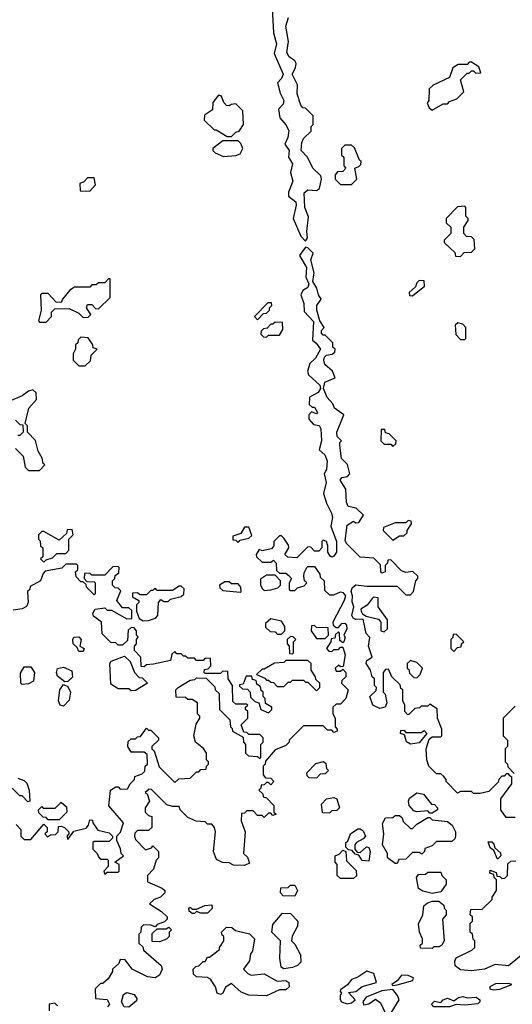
# Model space of a CAD drawing. Extents: x 2769579 to 2883812, y 684207 to 828660.
# Tile 382 of 505: x 2839964 to 2842222, y 769804 to 774315. Entities that reach past the tile are written whole.
import ezdxf

# ---------------------------------------------------------------- set-up
doc = ezdxf.new("R2010")
doc.units = 0

msp = doc.modelspace()

# ---------------------------------------------------------------- linework, layer by layer
at = {"layer": '0CON02XD'}
for points in [[(2841117.5, 774455), (2841127.1, 774255), (2841142, 774205), (2841130.5, 774160.5), (2841171.9, 774065), (2841165, 774046.2), (2841146.2, 774025), (2841158.3, 773978.3), (2841175.7, 773945), (2841172.3, 773927.7), (2841150, 773905), (2841156.1, 773866.1), (2841185, 773833.8), (2841197.4, 773807.4), (2841193.8, 773775), (2841180, 773745), (2841200, 773715), (2841196.7, 773685), (2841214.2, 773655), (2841206, 773615), (2841216, 773575), (2841196.7, 773525), (2841196.7, 773506.7), (2841230.5, 773480.5), (2841232, 773465), (2841218, 773405), (2841252.7, 773322.7), (2841275, 773300), (2841283.3, 773315), (2841280.8, 773345), (2841288.3, 773411.7), (2841271.4, 773455), (2841268.6, 773521.4), (2841285, 773536.2), (2841325, 773532.5), (2841338.3, 773541.7), (2841347.5, 773585), (2841345, 773600), (2841307.5, 773635), (2841283.3, 773685), (2841254.2, 773715), (2841257, 773753), (2841265, 773770), (2841300, 773805), (2841300, 773825), (2841310, 773835), (2841310, 773875), (2841275, 773910), (2841261.7, 773911.7), (2841253, 773923), (2841236.7, 773975), (2841237, 774017), (2841212.9, 774065), (2841228.8, 774095), (2841231.2, 774115), (2841225.9, 774125.9), (2841199.2, 774145), (2841189.4, 774165), (2841196.2, 774215), (2841184.3, 774285), (2841196.7, 774325)], [(2841855, 773900), (2841905, 773930), (2841925, 773930), (2841935, 773940), (2841968.3, 773951.7), (2842000, 773985), (2841985, 774040), (2842015, 774070), (2842025, 774070), (2842035, 774080), (2842045, 774080), (2842055, 774070), (2842078.3, 774071.7), (2842068.3, 774098.3), (2842035, 774120), (2842025, 774120), (2842015, 774110), (2841975, 774110), (2841950, 774095), (2841935, 774050), (2841860, 774015), (2841841.7, 773998.3), (2841840, 773945), (2841832.5, 773932.5), (2841841.7, 773911.7), (2841855, 773900)], [(2840935, 773780), (2840955, 773800), (2840970, 773805), (2840990, 773835), (2840987, 773897), (2840955, 773930), (2840933, 773927), (2840925, 773920), (2840911.7, 773921.7), (2840900, 773935), (2840890, 773965), (2840875, 773970), (2840850, 773935), (2840848.3, 773901.7), (2840811.7, 773878.3), (2840810, 773855), (2840855, 773810), (2840865, 773810), (2840915, 773780), (2840935, 773780)], [(2840898.3, 773688.3), (2840955, 773692.5), (2840975, 773700), (2840987.5, 773725), (2840978.3, 773748.3), (2840965, 773760), (2840895, 773760), (2840850, 773725), (2840850, 773715), (2840860, 773705), (2840898.3, 773688.3)], [(2841485, 773560), (2841510, 773585), (2841500, 773635), (2841518.3, 773641.7), (2841528.3, 773651.7), (2841530, 773665), (2841521.7, 773671.7), (2841498.3, 773728.3), (2841485, 773740), (2841455, 773740), (2841440, 773725), (2841440, 773695), (2841450, 773685), (2841450, 773645), (2841460, 773635), (2841445, 773620), (2841421.7, 773618.3), (2841410, 773605), (2841410, 773585), (2841435, 773560), (2841485, 773560)], [(2840285, 773530), (2840311.7, 773558.3), (2840305, 773590), (2840275, 773590), (2840258.3, 773571.7), (2840240, 773565), (2840241.7, 773531.7), (2840285, 773530)], [(2841985, 773230), (2842001.7, 773248.3), (2842035, 773250), (2842050, 773265), (2842048.3, 773308.3), (2842035, 773320), (2842011.7, 773321.7), (2842000, 773335), (2842000, 773365), (2842020, 773395), (2842020, 773405), (2842010, 773415), (2842010, 773455), (2842005, 773460), (2841971.7, 773458.3), (2841920, 773405), (2841920, 773385), (2841940, 773365), (2841940, 773335), (2841910, 773305), (2841910, 773295), (2841958.3, 773248.3), (2841961.7, 773231.7), (2841985, 773230)], [(2842235, 770660), (2842195, 770660), (2842170, 770695), (2842170, 770745), (2842220, 770815), (2842220, 770845), (2842211.7, 770851.7), (2842205, 770860), (2842195, 770860), (2842185, 770850), (2842175, 770850), (2842160, 770835), (2842158.3, 770821.7), (2842115, 770780), (2842075, 770770), (2842045, 770770), (2842035, 770780), (2841985, 770780), (2841971.7, 770771.7), (2841920, 770825), (2841920, 770835), (2841908.3, 770848.3), (2841895, 770860), (2841875, 770860), (2841840, 770895), (2841830, 770925), (2841827.5, 770975), (2841841.7, 771018.3), (2841855, 771030), (2841895, 771030), (2841900, 771035), (2841900, 771065), (2841880, 771115), (2841878.3, 771158.3), (2841845, 771180), (2841835, 771170), (2841805, 771170), (2841797, 771163), (2841775, 771160), (2841748.3, 771131.7), (2841741.7, 771131.7), (2841730, 771145), (2841730, 771175), (2841720, 771195), (2841720, 771245), (2841711.7, 771251.7), (2841708.3, 771268.3), (2841670, 771305), (2841655, 771340), (2841641.7, 771338.3), (2841630, 771325), (2841630, 771235), (2841640, 771225), (2841647.5, 771185), (2841640, 771165), (2841615, 771160), (2841582.5, 771175), (2841570, 771215), (2841598.3, 771241.7), (2841600, 771255), (2841590, 771265), (2841590, 771295), (2841580, 771305), (2841572.5, 771335), (2841552.5, 771365), (2841555, 771380), (2841580, 771395), (2841562.5, 771445), (2841570, 771485), (2841553, 771503), (2841538.3, 771568.3), (2841505, 771567.5), (2841493.2, 771573.2), (2841487.5, 771585), (2841496.7, 771625), (2841487.7, 771647.7), (2841490, 771675), (2841484, 771695), (2841488.3, 771711.7), (2841505, 771726.7), (2841555, 771720), (2841695, 771720), (2841735, 771680), (2841755, 771680), (2841770, 771695), (2841780, 771745), (2841790, 771755), (2841790, 771765), (2841767, 771787), (2841735, 771782.5), (2841715, 771790), (2841665, 771840), (2841651.7, 771838.3), (2841650, 771825), (2841640, 771815), (2841640, 771785), (2841625, 771780), (2841620, 771785), (2841618.3, 771818.3), (2841588.3, 771848.3), (2841525, 771852.5), (2841463.4, 771913.4), (2841457, 771927), (2841465, 772000), (2841495, 772017.5), (2841505, 772010), (2841518.3, 772011.7), (2841540, 772045), (2841507, 772077), (2841470, 772085), (2841462.5, 772105), (2841460, 772165), (2841433.8, 772205), (2841441.7, 772218.3), (2841467, 772223), (2841477.5, 772235), (2841467, 772277), (2841440, 772305), (2841432.5, 772365), (2841432.5, 772377.5), (2841440, 772385), (2841420, 772405), (2841417.5, 772425), (2841450, 772505), (2841407.5, 772535), (2841400, 772555), (2841373.9, 772583.9), (2841356.7, 772625), (2841362.5, 772655), (2841410, 772675), (2841397.5, 772705), (2841363.3, 772735), (2841358.8, 772755), (2841361.2, 772768.8), (2841371.2, 772778.8), (2841397, 772783), (2841408.3, 772791.7), (2841410, 772805), (2841400, 772815), (2841400, 772835), (2841365, 772870), (2841355, 772870), (2841348.3, 772878.3), (2841348.3, 772891.7), (2841360, 772905), (2841340, 772935), (2841326.2, 772985), (2841326.7, 773005), (2841346.7, 773035), (2841333.3, 773055), (2841326.7, 773085), (2841307.5, 773115), (2841314, 773155), (2841298.8, 773215), (2841310, 773245), (2841285, 773270), (2841275, 773272.5), (2841246.7, 773235), (2841279.2, 773179.2), (2841276.2, 773135), (2841290, 773105), (2841285, 773087.5), (2841262.5, 773075), (2841252.5, 773055), (2841267.5, 773015), (2841268.3, 772978.3), (2841311.7, 772931.7), (2841307, 772847), (2841323.6, 772833.6), (2841342.5, 772805), (2841320, 772765), (2841295, 772740), (2841283.8, 772705), (2841288.8, 772688.8), (2841340, 772640), (2841343.8, 772625), (2841333, 772607), (2841292.5, 772585), (2841291.7, 772551.7), (2841305, 772540), (2841315, 772540), (2841330, 772515), (2841325, 772510), (2841301.7, 772518.3), (2841290, 772505), (2841290, 772485), (2841311.2, 772461.2), (2841336.4, 772456.4), (2841345, 772440), (2841348, 772385), (2841337.5, 772345), (2841362.3, 772322.3), (2841373.9, 772293.9), (2841370, 772255), (2841360, 772235), (2841368.8, 772195), (2841356.7, 772145), (2841370.5, 772100.5), (2841394, 772055), (2841397.5, 772035), (2841390, 771995), (2841416, 771925), (2841415.8, 771875), (2841405, 771857.5), (2841395, 771852.5), (2841387, 771857), (2841377.5, 771875), (2841377.5, 771905), (2841370, 771925), (2841355, 771930), (2841350, 771925), (2841350, 771895), (2841335, 771880), (2841315, 771880), (2841298.3, 771898.3), (2841285, 771900), (2841235, 771850), (2841193, 771853), (2841180, 771865), (2841197.5, 771895), (2841197, 771907), (2841175, 771940), (2841165, 771950), (2841155, 771950), (2841130, 771925), (2841130, 771905), (2841118.3, 771891.7), (2841075, 771882.5), (2841062.5, 771887.5), (2841047.5, 771865), (2841050, 771855), (2841075, 771830), (2841115, 771830), (2841128.3, 771838.3), (2841140, 771825), (2841141.7, 771791.7), (2841155, 771780), (2841185, 771780), (2841198.3, 771768.3), (2841210, 771755), (2841200, 771735), (2841200, 771705), (2841205, 771700), (2841225, 771700), (2841238.3, 771711.7), (2841268.3, 771721.7), (2841280, 771735), (2841270, 771745), (2841267.5, 771765), (2841268.3, 771781.7), (2841280, 771805), (2841285, 771810), (2841315, 771810), (2841340, 771775), (2841341.7, 771761.7), (2841360, 771745), (2841361.7, 771701.7), (2841385, 771680), (2841405, 771680), (2841435, 771693.8), (2841445, 771691.2), (2841457.5, 771675), (2841452, 771655)], [(2840085, 772930), (2840110, 772955), (2840110, 772975), (2840125, 772990), (2840191.7, 772991.7), (2840235, 772970), (2840255, 772950), (2840278.3, 772951.7), (2840290, 772965), (2840270, 772995), (2840275, 773010), (2840295, 773010), (2840311.7, 772991.7), (2840325, 772990), (2840378.3, 773041.7), (2840378.3, 773128.3), (2840371.7, 773128.3), (2840355, 773110), (2840325, 773110), (2840315, 773100), (2840295, 773100), (2840285, 773090), (2840215, 773090), (2840193.6, 773076.4), (2840160, 773035), (2840155, 773020), (2840131.7, 773021.7), (2840095, 773060), (2840065, 773060), (2840060, 773055), (2840062.5, 772985), (2840050, 772935), (2840055, 772930), (2840085, 772930)], [(2841765, 773050), (2841820, 773095), (2841818.3, 773118.3), (2841795, 773120), (2841785, 773110), (2841778.3, 773091.7), (2841750, 773065), (2841751.7, 773051.7), (2841765, 773050)], [(2841055, 772940), (2841081.7, 772968.3), (2841095, 772970), (2841110, 772985), (2841110, 772995), (2841120, 773005), (2841118.3, 773018.3), (2841101.7, 773018.3), (2841040, 772955), (2841055, 772940)], [(2841095, 772860), (2841105, 772870), (2841155, 772870), (2841170, 772895), (2841168.3, 772928.3), (2841135, 772930), (2841125, 772920), (2841115, 772920), (2841098.3, 772901.7), (2841081.7, 772898.3), (2841071.7, 772888.3), (2841070, 772875), (2841081.7, 772861.7), (2841095, 772860)], [(2842005, 772850), (2842010, 772855), (2842010, 772905), (2841995, 772920), (2841973, 772927), (2841960, 772915), (2841963, 772873), (2841985, 772850), (2842005, 772850)], [(2840265, 772730), (2840288.3, 772751.7), (2840291.7, 772778.3), (2840320, 772805), (2840301.7, 772811.7), (2840300, 772825), (2840278.3, 772858.3), (2840245, 772860), (2840231.7, 772848.3), (2840230, 772835), (2840220, 772825), (2840220, 772805), (2840210, 772785), (2840210, 772755), (2840235, 772730), (2840265, 772730)], [(2840055, 772250), (2840080, 772275), (2840071.7, 772281.7), (2840067, 772307), (2840048.3, 772338.3), (2840037, 772387), (2840000, 772425), (2840000, 772455), (2839990, 772465), (2840005.8, 772535), (2840041.2, 772575), (2840040, 772605), (2840025, 772618.8), (2840005, 772614), (2839975, 772591.2), (2839915, 772565.8)], [(2839945, 772480), (2839965, 772460), (2839978.3, 772458.3), (2839980, 772425), (2839965, 772410), (2839955, 772410)], [(2841675, 772360), (2841688.3, 772371.7), (2841690, 772385), (2841658.3, 772418.3), (2841641.7, 772421.7), (2841638.3, 772438.3), (2841621.7, 772438.3), (2841620, 772385), (2841635, 772370), (2841665, 772370), (2841675, 772360)], [(2839945, 772350), (2839980, 772315), (2839990, 772265), (2840005, 772250), (2840055, 772250)], [(2841675, 771930), (2841705, 771950), (2841725, 771950), (2841740, 771965), (2841740, 771975), (2841760, 772005), (2841758.3, 772018.3), (2841745, 772020), (2841735, 772010), (2841685, 772010), (2841631.7, 771988.3), (2841630, 771975), (2841675, 771930)], [(2840075, 771830), (2840085, 771840), (2840115, 771850), (2840135, 771870), (2840175, 771870), (2840190, 771885), (2840190, 771935), (2840210, 771955), (2840205, 771980), (2840181.7, 771978.3), (2840178.3, 771961.7), (2840145, 771930), (2840075, 771970), (2840065, 771970), (2840050, 771955), (2840050, 771935), (2840058.3, 771928.3), (2840060, 771905), (2840070, 771895), (2840070, 771855), (2840060, 771845), (2840075, 771830)], [(2840965, 771920), (2840975, 771930), (2841015, 771940), (2841028.3, 771951.7), (2841015, 771990), (2840995, 771990), (2840978.3, 771961.7), (2840941.7, 771948.3), (2840941.7, 771931.7), (2840955, 771930), (2840965, 771920)], [(2840355, 770400), (2840365, 770410), (2840415, 770410), (2840420, 770415), (2840420, 770445), (2840400, 770455), (2840440, 770485), (2840430, 770495), (2840427, 770517), (2840410, 770555), (2840410, 770575), (2840427, 770593), (2840440, 770635), (2840373, 770713), (2840380, 770785), (2840405, 770800), (2840415, 770800), (2840425, 770790), (2840458.3, 770791.7), (2840470, 770815), (2840490, 770835), (2840491.7, 770848.3), (2840525, 770860), (2840538.3, 770871.7), (2840540, 770895), (2840550, 770905), (2840548.3, 770948.3), (2840535, 770960), (2840475, 770960), (2840460, 770985), (2840461.7, 771008.3), (2840475, 771020), (2840495, 771020), (2840505, 771030), (2840518.3, 771031.7), (2840545, 771070), (2840555, 771060), (2840565, 771060), (2840600, 771025), (2840600, 771015), (2840570, 770985), (2840570, 770975), (2840580, 770965), (2840603, 770893), (2840675, 770820), (2840693, 770837), (2840745, 770840), (2840775, 770870), (2840785, 770870), (2840795, 770880), (2840818.3, 770881.7), (2840820, 770895), (2840830, 770905), (2840830, 770915), (2840820, 770925), (2840820, 770955), (2840806.4, 770976.4), (2840770, 771005), (2840762.5, 771035), (2840773, 771087), (2840790, 771115), (2840790, 771125), (2840780, 771135), (2840780, 771185), (2840755, 771200), (2840735, 771200), (2840725, 771210), (2840681.7, 771211.7), (2840680, 771245), (2840690, 771255), (2840745, 771290), (2840767, 771293), (2840775, 771300), (2840818.3, 771298.3), (2840858.3, 771258.3), (2840860, 771245), (2840878.3, 771228.3), (2840880, 771155), (2840928.3, 771108.3), (2840930, 771075), (2840938.3, 771068.3), (2840940, 771055), (2840988.3, 771028.3), (2840990, 771005), (2841000, 770995), (2841000, 770955), (2841013, 770943), (2841055, 770940), (2841065, 770930), (2841070, 770935), (2841070, 770995), (2841080, 771005), (2841080, 771025), (2841065, 771040), (2841015, 771040), (2841005, 771050), (2840991.7, 771051.7), (2840980, 771085), (2841010, 771115), (2841010, 771145), (2841000, 771155), (2841000, 771165), (2841010, 771175), (2841005, 771180), (2840955, 771180), (2840941.7, 771191.7), (2840940, 771265), (2840920, 771295), (2840918.3, 771328.3), (2840895, 771330), (2840885, 771320), (2840815, 771320), (2840810, 771325), (2840811.7, 771338.3), (2840828.3, 771341.7), (2840840, 771355), (2840838.3, 771388.3), (2840815, 771390), (2840805, 771380), (2840775, 771380), (2840765, 771390), (2840735, 771390), (2840725, 771400), (2840715, 771400), (2840705, 771410), (2840685, 771410), (2840675, 771420), (2840661.7, 771408.3), (2840655, 771380), (2840577, 771363), (2840545, 771360), (2840535, 771350), (2840521.7, 771351.7), (2840520, 771395), (2840490, 771425), (2840490, 771445), (2840500, 771455), (2840500, 771475), (2840507.5, 771487.5), (2840500, 771495), (2840500, 771515), (2840488.3, 771528.3), (2840475, 771530), (2840461.7, 771518.3), (2840458.3, 771471.7), (2840435, 771450), (2840415, 771450), (2840405, 771460), (2840381.7, 771461.7), (2840341.7, 771501.7), (2840340, 771555), (2840303, 771583), (2840300, 771595), (2840310, 771615), (2840355, 771620), (2840365, 771610), (2840385, 771610), (2840455, 771570), (2840478.3, 771571.7), (2840478.3, 771608.3), (2840465, 771620), (2840435, 771620), (2840410, 771655), (2840428.3, 771698.3), (2840415, 771710), (2840401.7, 771711.7), (2840390, 771725), (2840390, 771745), (2840400, 771755), (2840401.7, 771768.3), (2840418.3, 771781.7), (2840420, 771805), (2840415, 771810), (2840391.7, 771808.3), (2840355, 771770), (2840295, 771770), (2840285, 771780), (2840261.7, 771778.3), (2840260, 771755), (2840271.7, 771741.7), (2840305, 771740), (2840310, 771735), (2840310, 771685), (2840305, 771680), (2840270, 771715), (2840268.3, 771728.3), (2840255, 771740), (2840245, 771740), (2840223, 771763), (2840220, 771785), (2840230, 771795), (2840230, 771815), (2840225, 771820), (2840175, 771820), (2840157, 771803), (2840081.7, 771788.3), (2840071.7, 771778.3), (2840060, 771745), (2840011.7, 771718.3), (2840010, 771705), (2840000, 771695), (2840003.3, 771645), (2839995, 771627.5), (2839975, 771616.7), (2839935, 771610)], [(2841085, 771700), (2841115, 771702.5), (2841147, 771713), (2841160, 771725), (2841160, 771745), (2841135, 771770), (2841095, 771770), (2841068.3, 771751.7), (2841067.5, 771725), (2841077, 771707), (2841085, 771700)], [(2840975, 771692.5), (2840980, 771695), (2840977.5, 771715), (2840965, 771730), (2840935, 771730), (2840925, 771740), (2840905, 771740), (2840880, 771725), (2840881.7, 771711.7), (2840895, 771700), (2840975, 771692.5)], [(2840530.7, 771560.7), (2840555, 771562.5), (2840586.2, 771573.8), (2840597.5, 771585), (2840600, 771645), (2840611.7, 771658.3), (2840625, 771650), (2840645, 771650), (2840655, 771660), (2840705, 771672.5), (2840717, 771683), (2840718.3, 771708.3), (2840705, 771720), (2840695, 771720), (2840665, 771700), (2840595, 771700), (2840585, 771710), (2840575, 771700), (2840565, 771700), (2840545, 771680), (2840515, 771680), (2840505, 771690), (2840481.7, 771688.3), (2840481.7, 771671.7), (2840510, 771655), (2840510, 771645), (2840500, 771635), (2840500, 771605), (2840511.7, 771571.7), (2840530.7, 771560.7)], [(2841452, 771655), (2841400, 771555), (2841401.7, 771541.7), (2841415, 771530), (2841425, 771530), (2841440.7, 771549.3), (2841455, 771550), (2841462, 771542), (2841463.8, 771525), (2841450, 771495), (2841456.7, 771485), (2841450, 771465), (2841445, 771460), (2841431.7, 771471.7), (2841430, 771505), (2841425, 771510), (2841411.7, 771498.3), (2841408.3, 771481.7), (2841391.7, 771478.3), (2841390, 771465), (2841370, 771435), (2841381.7, 771421.7), (2841395, 771420), (2841405, 771430), (2841425, 771430), (2841435, 771440), (2841445, 771440), (2841455.9, 771405.9), (2841447.5, 771352.5), (2841435, 771350), (2841425, 771357.5), (2841410, 771345), (2841415, 771330), (2841435, 771330), (2841445, 771340), (2841460, 771325), (2841460, 771305), (2841441.7, 771288.3), (2841440, 771275), (2841470, 771245), (2841460, 771205), (2841435, 771180), (2841415, 771180), (2841400, 771165), (2841400, 771135), (2841410, 771115), (2841410, 771075), (2841420, 771065), (2841420, 771055), (2841405, 771050), (2841395, 771060), (2841375, 771060), (2841355, 771080), (2841265, 771080), (2841200, 771015), (2841200, 771005), (2841185, 770990), (2841135, 770970), (2841091.7, 770918.3), (2841090, 770905), (2841080, 770895), (2841080, 770855), (2841091.7, 770841.7), (2841115, 770840), (2841130, 770825), (2841115, 770810), (2841105, 770820), (2841095, 770820), (2841085, 770810), (2841071.7, 770808.3), (2841070, 770795), (2841060, 770785), (2841078.3, 770768.3), (2841080, 770755), (2841095, 770750), (2841130, 770715), (2841130, 770685), (2841140, 770675), (2841125, 770670), (2841115, 770680), (2841105, 770680), (2841085, 770660), (2841075, 770670), (2841055, 770670), (2841035, 770690), (2841005, 770690), (2840995, 770680), (2840981.7, 770678.3), (2840980, 770645), (2840997.5, 770595), (2840990, 770495), (2841008.3, 770478.3), (2841018.3, 770451.7), (2840995, 770440), (2840945, 770442.5), (2840925, 770452.5), (2840893.6, 770453.6), (2840867, 770467), (2840852.5, 770505), (2840862.5, 770595), (2840857.5, 770615), (2840845, 770630), (2840825, 770630), (2840815, 770640), (2840773, 770643), (2840735, 770660), (2840700, 770695), (2840695, 770710), (2840665, 770710), (2840638.3, 770718.3), (2840568.3, 770788.3), (2840555, 770790), (2840548.3, 770781.7), (2840540, 770775), (2840548.3, 770768.3), (2840560, 770735), (2840540, 770705), (2840540, 770685), (2840555, 770670), (2840570, 770665), (2840570, 770615), (2840555, 770600), (2840505, 770600), (2840491.7, 770588.3), (2840490, 770575), (2840495, 770560), (2840541.7, 770511.7), (2840568.3, 770521.7), (2840575, 770530), (2840600, 770505), (2840600, 770475), (2840590, 770465), (2840577, 770423), (2840550, 770395), (2840550, 770365), (2840617, 770337), (2840630, 770325), (2840630, 770315), (2840610, 770295), (2840580, 770285), (2840560, 770265), (2840615, 770230), (2840640, 770205), (2840640, 770195), (2840628.3, 770181.7), (2840595, 770170), (2840585, 770160), (2840565, 770167.5), (2840531.7, 770168.3), (2840521.7, 770158.3), (2840520, 770135), (2840510, 770125), (2840510, 770085), (2840528.3, 770068.3), (2840531.7, 770051.7), (2840612.5, 769982.5), (2840617.5, 769965), (2840605, 769937.5), (2840585, 769926.2), (2840550.5, 769930.5), (2840480, 769965), (2840448.3, 770008.3), (2840425, 770010), (2840418.3, 769991.7), (2840390, 769965), (2840390, 769955), (2840369.3, 769920.7), (2840345, 769900), (2840335, 769900), (2840310, 769875), (2840311.7, 769831.7), (2840365, 769826.7), (2840376, 769805), (2840367.1, 769792.9)], [(2841635, 771510), (2841650, 771525), (2841650, 771565), (2841607.5, 771625), (2841607, 771667), (2841585, 771670), (2841556.4, 771633.6), (2841527.5, 771615), (2841530, 771605), (2841535, 771592.5), (2841552.5, 771582.5), (2841608.3, 771568.3), (2841620, 771555), (2841620, 771515), (2841635, 771510)], [(2841165, 771500), (2841180, 771515), (2841180, 771535), (2841165, 771560), (2841115, 771570), (2841091.7, 771548.3), (2841091.7, 771531.7), (2841111.7, 771511.7), (2841135, 771510), (2841145, 771500), (2841165, 771500)], [(2841365, 771480), (2841380, 771495), (2841378.3, 771528.3), (2841325, 771530), (2841315, 771540), (2841301.7, 771538.3), (2841300, 771515), (2841325, 771480), (2841365, 771480)], [(2841955, 771420), (2841971.7, 771438.3), (2841988.3, 771441.7), (2841990, 771455), (2842000, 771465), (2841965, 771500), (2841951.7, 771498.3), (2841950, 771485), (2841940, 771475), (2841940, 771435), (2841955, 771420)], [(2840255, 771420), (2840235, 771420), (2840228.3, 771438.3), (2840210, 771455), (2840207.5, 771475), (2840213, 771487), (2840235, 771487.5), (2840246.1, 771476.1), (2840240, 771445), (2840260, 771435), (2840255, 771420)], [(2841215, 771410), (2841220, 771415), (2841220, 771465), (2841230, 771475), (2841218.3, 771488.3), (2841205, 771490), (2841190, 771475), (2841190, 771455), (2841200, 771445), (2841201.7, 771411.7), (2841215, 771410)], [(2840475, 771240), (2840465, 771250), (2840415, 771250), (2840381.7, 771271.7), (2840377.5, 771365), (2840383.3, 771376.7), (2840445, 771400), (2840470, 771375), (2840490, 771325), (2840511.7, 771301.7), (2840525, 771300), (2840550, 771275), (2840495, 771242.5), (2840475, 771240)], [(2841325, 771240), (2841340, 771255), (2841340, 771275), (2841321.7, 771291.7), (2841320, 771305), (2841300, 771335), (2841300, 771365), (2841285, 771380), (2841185, 771380), (2841175, 771370), (2841133, 771367), (2841085, 771340), (2841075, 771340), (2841050, 771315), (2841088.3, 771298.3), (2841095, 771290), (2841105, 771290), (2841115, 771280), (2841128.3, 771278.3), (2841145, 771260), (2841175, 771260), (2841195, 771280), (2841205, 771280), (2841215, 771290), (2841265, 771290), (2841275, 771280), (2841285, 771280), (2841325, 771240)], [(2841785, 771300), (2841800, 771315), (2841810, 771345), (2841785, 771370), (2841755, 771380), (2841740, 771365), (2841740, 771345), (2841748.3, 771338.3), (2841751.7, 771321.7), (2841771.7, 771301.7), (2841785, 771300)], [(2839975, 771270), (2839970, 771275), (2839968.3, 771321.7), (2839985, 771350), (2840015, 771350), (2840032.5, 771325), (2840027.5, 771285), (2840005, 771272.5), (2839975, 771270)], [(2840171.7, 771281.7), (2840137.5, 771307.5), (2840132.5, 771325), (2840137, 771343), (2840165, 771348.8), (2840202.5, 771332.5), (2840207, 771303), (2840185, 771282.5), (2840171.7, 771281.7)], [(2841105, 771140), (2841120, 771155), (2841120, 771165), (2841091.7, 771181.7), (2841090, 771205), (2841080, 771215), (2841080, 771235), (2841071.7, 771241.7), (2841068.3, 771258.3), (2841051.7, 771271.7), (2841048.3, 771288.3), (2841031.7, 771291.7), (2841028.3, 771308.3), (2841001.7, 771308.3), (2840988.3, 771271.7), (2840971.7, 771268.3), (2840971.7, 771261.7), (2840985, 771250), (2841008.3, 771248.3), (2841020, 771235), (2841021.7, 771211.7), (2841041.7, 771191.7), (2841060, 771185), (2841070, 771155), (2841105, 771140)], [(2840165, 771170), (2840150, 771175), (2840142.5, 771195), (2840147.5, 771245), (2840165, 771270), (2840185, 771260), (2840197.5, 771235), (2840191.7, 771198.3), (2840165, 771170)], [(2842235, 771170), (2842180, 771115), (2842180, 771035), (2842200, 771015), (2842200, 770985), (2842190, 770975), (2842190, 770915), (2842200, 770905), (2842201.7, 770891.7), (2842231.7, 770861.7)], [(2841755, 770996.7), (2841737, 771007), (2841728.3, 771038.3), (2841710, 771045), (2841711.7, 771058.3), (2841725, 771060), (2841735, 771050), (2841805, 771050), (2841818.3, 771058.3), (2841830, 771045), (2841795, 771002.5), (2841755, 770996.7)], [(2841325, 770840), (2841291.7, 770841.7), (2841281.7, 770851.7), (2841280, 770865), (2841321.7, 770908.3), (2841357, 770917), (2841368.3, 770908.3), (2841370, 770885), (2841380, 770875), (2841365, 770860), (2841341.7, 770858.3), (2841325, 770840)], [(2839955, 770840), (2839985, 770830), (2839997, 770817), (2840007.5, 770785), (2840010, 770735), (2840001.7, 770731.7), (2839975, 770760), (2839965, 770760), (2839930, 770795)], [(2841385, 770680), (2841351.7, 770681.7), (2841348.3, 770721.7), (2841370, 770745), (2841405, 770752.5), (2841417.5, 770745), (2841430, 770705), (2841418.3, 770691.7), (2841395, 770690), (2841385, 770680)], [(2841855, 770680), (2841845, 770680), (2841835, 770690), (2841785, 770686.7), (2841771.2, 770691.2), (2841750, 770715), (2841746.7, 770735), (2841751.7, 770748.3), (2841785, 770772.5), (2841815, 770767.5), (2841851.7, 770721.7), (2841865, 770720), (2841880, 770705), (2841880, 770695), (2841855, 770680)], [(2840145, 770650), (2840095, 770650), (2840085, 770660), (2840071.7, 770661.7), (2840051.7, 770681.7), (2840050, 770695), (2840065, 770710), (2840072.5, 770702.5), (2840127, 770703), (2840155, 770730), (2840178.3, 770708.3), (2840180, 770685), (2840145, 770650)], [(2839948.3, 770628.3), (2839970, 770605), (2839970, 770575), (2839985, 770560), (2840015, 770560), (2840075, 770630), (2840090, 770615), (2840090, 770595), (2840080, 770585), (2840091.7, 770571.7), (2840105, 770580), (2840128.3, 770581.7), (2840140, 770595), (2840141.7, 770618.3), (2840155, 770620), (2840170, 770615), (2840190, 770595), (2840190, 770585), (2840180, 770575), (2840185, 770560), (2840213, 770597), (2840268.3, 770611.7), (2840280, 770625), (2840285, 770650), (2840298.3, 770648.3), (2840300, 770635), (2840321.7, 770601.7), (2840375, 770590), (2840390, 770575), (2840390, 770565), (2840375, 770550), (2840305, 770550), (2840300, 770545), (2840300, 770515), (2840320, 770495), (2840325, 770480), (2840335, 770470), (2840365, 770470), (2840370, 770465), (2840370, 770435), (2840350, 770415), (2840355, 770400)], [(2841695, 770450), (2841685, 770450), (2841650, 770475), (2841650, 770495), (2841627.5, 770535), (2841633.3, 770585), (2841627, 770633), (2841641.7, 770658.3), (2841675, 770660), (2841685, 770670), (2841705, 770670), (2841718.3, 770658.3), (2841721.7, 770641.7), (2841755, 770610), (2841765, 770610), (2841785, 770630), (2841835, 770660), (2841845, 770660), (2841855, 770650), (2841925, 770642.5), (2841947.5, 770625), (2841962.5, 770595), (2841962.5, 770575), (2841958.3, 770561.7), (2841945, 770550), (2841875, 770550), (2841855, 770530), (2841821.7, 770518.3), (2841820, 770505), (2841808.3, 770491.7), (2841795, 770500), (2841765, 770500), (2841735, 770470), (2841701.7, 770468.3), (2841695, 770450)], [(2841565, 770460), (2841533.8, 770463.8), (2841518.3, 770488.3), (2841501.7, 770491.7), (2841488.3, 770508.3), (2841471.7, 770511.7), (2841460, 770525), (2841460, 770545), (2841468.3, 770551.7), (2841480, 770585), (2841515, 770607.5), (2841525, 770608.8), (2841539.5, 770599.5), (2841548.8, 770575), (2841538.3, 770561.7), (2841507.5, 770545), (2841500, 770535), (2841500, 770515), (2841511.7, 770501.7), (2841525, 770500), (2841553.9, 770526.1), (2841565, 770522.5), (2841571.2, 770505), (2841565, 770460)], [(2841495, 770380), (2841435, 770380), (2841420, 770395), (2841420, 770445), (2841410, 770455), (2841410, 770485), (2841428.3, 770491.7), (2841445, 770510), (2841460, 770505), (2841461.7, 770461.7), (2841507, 770417), (2841507.5, 770392.5), (2841495, 770380)], [(2842155, 770470), (2842138.3, 770508.3), (2842121.7, 770521.7), (2842111.7, 770548.3), (2842128.3, 770548.3), (2842138.3, 770538.3), (2842141.7, 770521.7), (2842168.3, 770498.3), (2842170, 770485), (2842155, 770470)], [(2842272.5, 770035), (2842205, 769980.5), (2842143.9, 769986.1), (2842095, 769965.7), (2842035, 769957.5), (2841985, 769962.2), (2841960.8, 769980.8), (2841958.3, 770001.7), (2841965, 770017.5), (2842037, 770053), (2842050, 770065), (2842050, 770095), (2842043, 770103), (2842040, 770125), (2842030, 770135), (2842030, 770175), (2842040, 770185), (2842040, 770205), (2842030, 770215), (2842031.7, 770238.3), (2842085, 770240), (2842130, 770285), (2842130, 770295), (2842150, 770325), (2842150, 770375), (2842140, 770385), (2842138.3, 770398.3), (2842120, 770405), (2842121.7, 770418.3), (2842148.3, 770408.3), (2842151.7, 770391.7), (2842165, 770390), (2842175, 770380), (2842188.3, 770381.7), (2842200, 770395), (2842201.7, 770448.3), (2842215, 770460), (2842238.3, 770461.7)], [(2841855, 770312.5), (2841813, 770323), (2841792.5, 770335), (2841782.5, 770385), (2841791.7, 770398.3), (2841825, 770400), (2841835, 770410), (2841895, 770410), (2841900, 770395), (2841920, 770375), (2841920, 770355), (2841895, 770320), (2841855, 770312.5)], [(2841225, 770300), (2841171.7, 770301.7), (2841160, 770315), (2841161.7, 770338.3), (2841195, 770340), (2841205, 770350), (2841225, 770350), (2841237.5, 770325), (2841225, 770300)], [(2840765, 770220), (2840755, 770220), (2840741.7, 770231.7), (2840740, 770245), (2840745, 770250), (2840755, 770240), (2840775, 770240), (2840813, 770257), (2840845, 770260), (2840847, 770243), (2840825, 770222.5), (2840795, 770222.5), (2840775, 770230), (2840765, 770220)], [(2841855, 770060), (2841801.7, 770061.7), (2841800, 770075), (2841810, 770085), (2841810, 770105), (2841797.5, 770135), (2841793, 770173), (2841812.5, 770215), (2841817.5, 770255), (2841831.7, 770268.3), (2841855, 770277.5), (2841885, 770277.5), (2841908.3, 770258.3), (2841910, 770245), (2841920, 770235), (2841920, 770215), (2841902.5, 770195), (2841910, 770095), (2841900, 770075), (2841885, 770067.5), (2841863, 770067), (2841855, 770060)], [(2841175, 769967.5), (2841162.5, 769975), (2841156.7, 770015), (2841160, 770095), (2841120, 770135), (2841125, 770170), (2841168.3, 770221.7), (2841205, 770220), (2841240, 770185), (2841237, 770163), (2841213, 770117), (2841210, 770095), (2841225, 770080), (2841251.7, 770031.7), (2841253, 769997), (2841238.3, 769981.7), (2841215, 769972.5), (2841175, 769967.5)], [(2840605, 770090), (2840571.7, 770091.7), (2840571.7, 770128.3), (2840595, 770150), (2840635, 770150), (2840648.3, 770158.3), (2840660, 770145), (2840650, 770135), (2840650, 770115), (2840637, 770103), (2840605, 770090)], [(2841095, 769843.8), (2841015, 769845.6), (2840980, 769860), (2840935, 769900), (2840907, 769883), (2840896.2, 769855), (2840885, 769848.8), (2840870, 769855), (2840862.5, 769885), (2840839.3, 769919.3), (2840825, 769927.5), (2840775, 769930), (2840761.7, 769941.7), (2840760, 769965), (2840771.7, 769978.3), (2840785, 769980), (2840805, 770000), (2840815, 770000), (2840825, 770020), (2840835, 770020), (2840880, 770055), (2840880, 770065), (2840900, 770095), (2840900, 770115), (2840891.7, 770121.7), (2840890, 770135), (2840911.7, 770158.3), (2840937, 770157), (2840953, 770143), (2841017, 770127), (2841040, 770105), (2841031.7, 770048.3), (2841022.5, 770035), (2841017, 770003), (2840990, 769965), (2841010, 769945), (2841025, 769937.5), (2841085, 769943.3), (2841145, 769910), (2841185, 769913.3), (2841197.5, 769905), (2841199.2, 769885), (2841185, 769870), (2841155, 769870), (2841095, 769843.8)], [(2841465, 769806.2), (2841485, 769811.2), (2841502.5, 769825), (2841471.7, 769858.3), (2841505, 769863.3), (2841534.2, 769885.8), (2841600, 769905), (2841587.5, 769945), (2841555, 769956.2), (2841515, 769928.8), (2841485, 769917.5), (2841466.4, 769893.6), (2841435, 769870), (2841433, 769863), (2841440, 769855), (2841433.3, 769846.7), (2841433.6, 769826.4), (2841440, 769815), (2841465, 769806.2)], [(2841675, 769890), (2841695, 769894), (2841767, 769913), (2841770, 769925), (2841745, 769936.7), (2841715, 769937.5), (2841696.7, 769913.3), (2841670, 769895), (2841675, 769890)], [(2842135, 769870), (2842165, 769874), (2842220, 769895), (2842205, 769900), (2842145, 769898), (2842120, 769885), (2842120, 769875), (2842135, 769870)], [(2840465, 769792), (2840443.3, 769793.3), (2840431.4, 769815), (2840440.8, 769849.2), (2840455, 769858.8), (2840489.2, 769849.2), (2840500.7, 769830.7), (2840499.2, 769820.8), (2840465, 769792)], [(2841667.5, 769765), (2841704.2, 769825), (2841696.9, 769845), (2841675, 769872.5), (2841625, 769866.7), (2841552.3, 769837.7), (2841537.5, 769815), (2841542.5, 769802.5), (2841565, 769806.7), (2841595, 769827.5), (2841618.3, 769811.7), (2841640, 769765)], [(2841862.2, 769792.2), (2841852.5, 769805), (2841865, 769819.2), (2841895, 769812.5), (2841906.2, 769825), (2841925, 769831.9), (2841955, 769820), (2841976.2, 769835), (2841995, 769839.5), (2842015, 769834), (2842057.1, 769837.1), (2842073.3, 769825), (2842073.8, 769815), (2842065, 769806.2), (2842005, 769800.6), (2841965, 769803.8), (2841935, 769793.3), (2841862.2, 769792.2)], [(2840137, 769797), (2840125, 769810), (2840100, 769805), (2840100, 769775)]]:
    msp.add_lwpolyline(points, dxfattribs=at)

doc.saveas('drawing.dxf')
